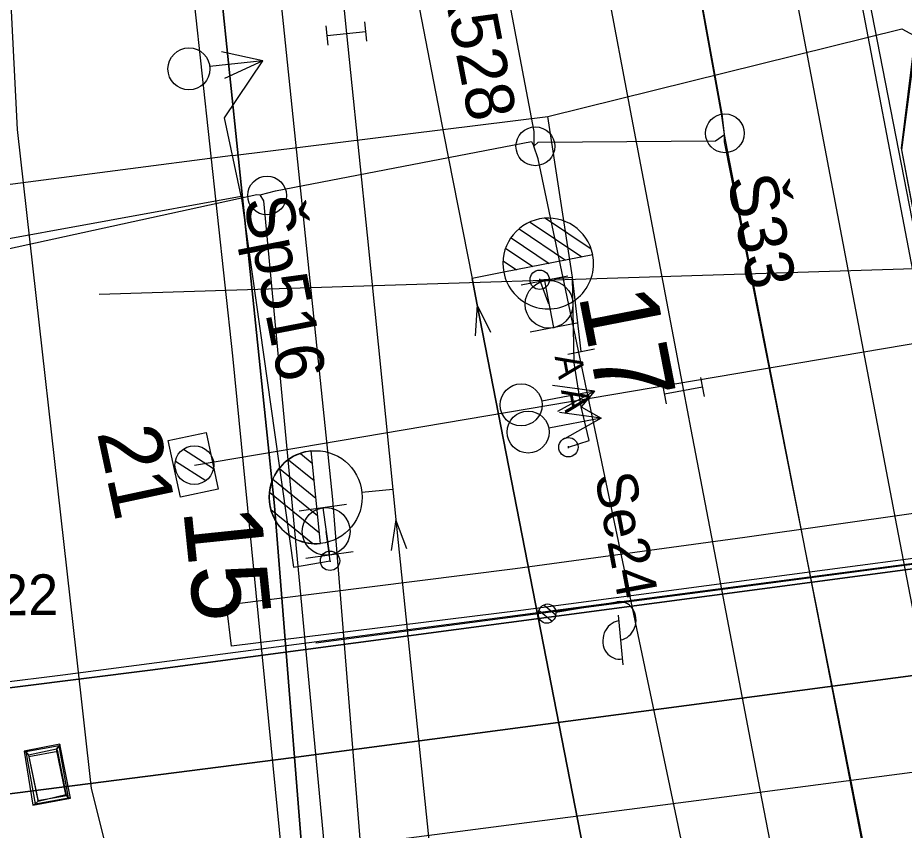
# Model space of a CAD drawing. Extents: x -545736 to -544888, y -1122892 to -1119128.
# Drawn here: x -545118.92 to -545096.04, y -1122320.45 to -1122299.49 of the extents above; entities that cross this region are included whole.
import ezdxf

# ---------------------------------------------------------------- set-up
doc = ezdxf.new("R2010")
doc.units = 0
for name, color, linetype in [('osvětlené plochy-hodnota-obrys', 7, 'Continuous'), ('Vrstva 1', 7, 'Continuous'), ('Vrstva 1 - Koleje', 7, 'Continuous'), ('Vrstva 11 - Trakce', 7, 'Continuous'), ('Vrstva 12 - Trakce zaklady', 7, 'Continuous'), ('Vrstva 17', 7, 'Continuous'), ('Vrstva 17_ploty - zabradli', 7, 'Continuous'), ('Vrstva 18', 7, 'Continuous'), ('Vrstva 2 - Vyhybky', 7, 'Continuous'), ('Vrstva 25', 7, 'Continuous'), ('Vrstva 26', 7, 'Continuous'), ('Vrstva 27', 7, 'Continuous'), ('Vrstva 28 - zabzar', 7, 'Continuous'), ('Vrstva 3 - Lisy - Pocitaci body', 7, 'Continuous'), ('Vrstva 31', 7, 'Continuous'), ('Vrstva 35', 7, 'Continuous'), ('Vrstva 4 - Teren - stezky - prechody - plochy', 7, 'Continuous'), ('Vrstva 43', 7, 'Continuous'), ('Vrstva 44', 7, 'Continuous'), ('Vrstva 51', 7, 'Continuous'), ('Vrstva 6 - Navesti', 7, 'Continuous'), ('Vrstva 63', 7, 'Continuous')]:
    doc.layers.add(name, color=color, linetype=linetype)

msp = doc.modelspace()

# ---------------------------------------------------------------- linework, layer by layer
at = {"layer": 'osvětlené plochy-hodnota-obrys'}
msp.add_lwpolyline([(-545104.447, -1122260.603), (-545047.997, -1122549.826)], dxfattribs=at)
at = {"layer": 'Vrstva 1'}
msp.add_lwpolyline([(-545148.51, -1122325.585), (-545144.135, -1122325.279), (-545127.963, -1122323.132), (-545101.215, -1122319.654), (-545075.12, -1122316.237)], dxfattribs=at)
at = {"layer": 'Vrstva 1 - Koleje'}
for points in [[(-545113.376, -1122218.519), (-545113.071, -1122220.278), (-545112.348, -1122224.453), (-545111.157, -1122231.266), (-545109.547, -1122240.396), (-545108.011, -1122249.024), (-545106.448, -1122257.717), (-545104.028, -1122271.035), (-545102.537, -1122279.147), (-545101.024, -1122287.292), (-545099.431, -1122295.796), (-545097.933, -1122303.72), (-545096.244, -1122312.592), (-545094.57, -1122321.295), (-545093.263, -1122328.028), (-545091.542, -1122336.847), (-545089.85, -1122345.509), (-545088.55, -1122352.199), (-545087.631, -1122356.921)], [(-545115.248, -1122264.896), (-545115.095, -1122265.681), (-545114.434, -1122269.074), (-545112.645, -1122278.251), (-545110.618, -1122298.105), (-545110.436, -1122299.898), (-545110.334, -1122300.906), (-545109.905, -1122305.102), (-545109.24, -1122311.657)], [(-545115.248, -1122264.896), (-545115.095, -1122265.681), (-545114.434, -1122269.074), (-545112.645, -1122278.251), (-545108.82, -1122297.882), (-545107.921, -1122302.507), (-545107.193, -1122306.218)], [(-545104.406, -1122295.041), (-545103.083, -1122302.064), (-545101.742, -1122309.112), (-545101.552, -1122310.111), (-545100.866, -1122313.7), (-545100.02, -1122318.115), (-545098.309, -1122326.969), (-545096.524, -1122336.127), (-545095.081, -1122343.53), (-545093.348, -1122352.403), (-545091.873, -1122359.956), (-545087.666, -1122381.542), (-545084.62, -1122397.176), (-545083.841, -1122401.172), (-545083.688, -1122401.957)], [(-545107.193, -1122306.218), (-545107.061, -1122306.895), (-545103.235, -1122326.512), (-545097.228, -1122347.744), (-545093.633, -1122360.461), (-545087.666, -1122381.542), (-545083.841, -1122401.172), (-545083.688, -1122401.957)], [(-545087.985, -1122404.745), (-545089.107, -1122398.973), (-545089.487, -1122397.018), (-545091.117, -1122388.653), (-545092.864, -1122379.699), (-545094.558, -1122371.017), (-545096.155, -1122362.826), (-545097.812, -1122354.325), (-545099.028, -1122348.087), (-545103.235, -1122326.512), (-545107.061, -1122306.895), (-545107.193, -1122306.218)], [(-545109.24, -1122311.657), (-545109.159, -1122312.443), (-545107.948, -1122324.202), (-545107.407, -1122340.179), (-545107.347, -1122342.809)], [(-545109.24, -1122311.657), (-545109.159, -1122312.443), (-545107.948, -1122324.202), (-545105.285, -1122340.012), (-545104.844, -1122342.604), (-545104.106, -1122346.835), (-545102.665, -1122354.441), (-545101.034, -1122362.799), (-545100.615, -1122364.956), (-545100.274, -1122366.713), (-545099.584, -1122370.264), (-545098.087, -1122377.955), (-545096.662, -1122385.274), (-545095.115, -1122393.214), (-545094.389, -1122396.959), (-545092.81, -1122405.067), (-545091.854, -1122409.976), (-545091.673, -1122410.905), (-545090.872, -1122415.011)]]:
    msp.add_lwpolyline(points, dxfattribs=at)
at = {"layer": 'Vrstva 11 - Trakce'}
for p, q in [((-545114.361, -1122311.03), (-545093.556, -1122307.514)), ((-545114.637, -1122310.618), (-545113.87, -1122311.114)), ((-545114.847, -1122310.929), (-545114.069, -1122311.432))]:
    msp.add_line(p, q, dxfattribs=at)
msp.add_circle((-545114.361, -1122311.03), 0.5, dxfattribs=at)
at = {"layer": 'Vrstva 12 - Trakce zaklady'}
msp.add_lwpolyline([(-545114.057, -1122310.191), (-545113.744, -1122311.652), (-545114.722, -1122311.861), (-545115.035, -1122310.4), (-545114.057, -1122310.191)], dxfattribs=at)
at = {"layer": 'Vrstva 17'}
for points in [[(-545150.29, -1122320.438), (-545144.887, -1122320.012), (-545115.504, -1122316.324), (-545074.789, -1122310.916)], [(-545074.698, -1122313.665), (-545111.863, -1122318.578), (-545144.692, -1122322.779), (-545149.67, -1122323.128)]]:
    msp.add_lwpolyline(points, dxfattribs=at)
msp.add_lwpolyline([(-545113.399, -1122315.705), (-545113.531, -1122314.631), (-545106.085, -1122313.699), (-545100.154, -1122312.892), (-545093.568, -1122311.954), (-545093.401, -1122313.123), (-545099.916, -1122313.983), (-545105.938, -1122314.779)], close=True, dxfattribs=at)
at = {"layer": 'Vrstva 17_ploty - zabradli'}
msp.add_line((-545111.225, -1122315.617), (-545094.046, -1122313.35), dxfattribs=at)
at = {"layer": 'Vrstva 18'}
for p, q in [((-545118.752, -1122318.411), (-545118.708, -1122318.426)), ((-545118.708, -1122318.426), (-545118.639, -1122318.517)), ((-545117.921, -1122318.362), (-545117.886, -1122318.416)), ((-545117.834, -1122318.227), (-545117.849, -1122318.272)), ((-545118.639, -1122318.517), (-545118.636, -1122318.554)), ((-545117.605, -1122319.615), (-545117.678, -1122319.532)), ((-545117.678, -1122319.532), (-545117.661, -1122319.558)), ((-545118.528, -1122319.803), (-545118.469, -1122319.769)), ((-545118.394, -1122319.696), (-545118.403, -1122319.681)), ((-545117.558, -1122319.624), (-545117.605, -1122319.615))]:
    msp.add_line(p, q, dxfattribs=at)
msp.add_lwpolyline([(-545145.417, -1122319.736), (-545144.484, -1122319.672), (-545119.425, -1122316.644), (-545117.758, -1122316.442), (-545092.653, -1122313.15), (-545090.978, -1122312.91)], dxfattribs=at)
for points in [[(-545118.528, -1122319.803), (-545117.558, -1122319.624), (-545117.834, -1122318.227), (-545118.752, -1122318.411)], [(-545118.469, -1122319.769), (-545117.605, -1122319.615), (-545117.849, -1122318.272), (-545118.708, -1122318.426)], [(-545118.394, -1122319.696), (-545117.678, -1122319.532), (-545117.921, -1122318.362), (-545118.639, -1122318.517)], [(-545118.403, -1122319.681), (-545117.661, -1122319.558), (-545117.886, -1122318.416), (-545118.636, -1122318.554)], [(-545117.849, -1122318.272), (-545117.921, -1122318.362)], [(-545118.469, -1122319.769), (-545118.394, -1122319.696)]]:
    msp.add_lwpolyline(points, close=True, dxfattribs=at)
at = {"layer": 'Vrstva 2 - Vyhybky'}
for p, q in [((-545105.298, -1122304.663), (-545104.123, -1122305.453)), ((-545105.698, -1122304.761), (-545104.36, -1122305.661)), ((-545105.982, -1122304.937), (-545104.782, -1122305.743)), ((-545106.188, -1122305.164), (-545105.204, -1122305.826)), ((-545104.08, -1122305.606), (-545106.378, -1122306.056)), ((-545106.329, -1122305.435), (-545105.626, -1122305.908)), ((-545104.08, -1122305.605), (-545104.08, -1122305.606)), ((-545106.396, -1122305.757), (-545106.048, -1122305.991)), ((-545106.378, -1122306.056), (-545107.193, -1122306.218)), ((-545111.625, -1122310.729), (-545111.319, -1122310.979)), ((-545111.109, -1122313.053), (-545111.351, -1122310.665)), ((-545111.934, -1122310.891), (-545111.273, -1122311.429)), ((-545112.167, -1122311.114), (-545111.228, -1122311.88)), ((-545112.332, -1122311.392), (-545111.182, -1122312.33)), ((-545112.421, -1122311.733), (-545111.136, -1122312.78)), ((-545109.24, -1122311.657), (-545110.036, -1122311.738)), ((-545112.386, -1122312.173), (-545111.307, -1122313.054))]:
    msp.add_line(p, q, dxfattribs=at)
for points in [[(-545107.193, -1122306.218), (-545107.061, -1122306.895), (-545103.235, -1122326.512), (-545099.028, -1122348.087)], [(-545106.71, -1122307.614), (-545107.061, -1122306.895), (-545107.116, -1122307.693)], [(-545109.24, -1122311.657), (-545109.159, -1122312.443), (-545107.948, -1122324.202), (-545105.285, -1122340.012)], [(-545108.874, -1122313.19), (-545109.159, -1122312.443), (-545109.286, -1122313.233)]]:
    msp.add_lwpolyline(points, dxfattribs=at)
msp.add_circle((-545111.23, -1122311.859), 1.2, dxfattribs=at)
for centre, radius, start, end in [((-545105.229, -1122305.831), 1.171, 11.1185, 191.0794), ((-545105.23, -1122305.832), 1.17, 191.029, 11.4985), ((-545111.23, -1122311.859), 1.2, 95.7928, 275.7928)]:
    msp.add_arc(centre, radius, start, end, dxfattribs=at)
at = {"layer": 'Vrstva 25'}
for p, q in [((-545105.347, -1122314.638), (-545105.037, -1122314.896)), ((-545105.033, -1122314.824), (-545103.462, -1122314.557)), ((-545105.466, -1122314.778), (-545105.129, -1122315.059)), ((-545103.428, -1122314.901), (-545103.302, -1122316.18))]:
    msp.add_line(p, q, dxfattribs=at)
for centre, start_param, end_param in [((-545103.414, -1122315.049), 3.493865, 6.635458), ((-545103.37, -1122315.541), 0.340011, 3.506128)]:
    msp.add_ellipse(centre, major_axis=(0.109, 0.488), ratio=0.897978, start_param=start_param, end_param=end_param, dxfattribs=at)
msp.add_ellipse((-545105.258, -1122314.862), major_axis=(-0.055, -0.244), ratio=0.897978, dxfattribs=at)
msp.add_ellipse((-545105.258, -1122314.862), major_axis=(-0.055, -0.244), ratio=0.897978, dxfattribs=at)
at = {"layer": 'Vrstva 26'}
for points in [[(-545091.312, -1122319.256), (-545091.806, -1122316.702), (-545092.096, -1122316.024), (-545094.445, -1122311.621), (-545096.102, -1122302.896), (-545095.653, -1122299.445), (-545095.783, -1122296.662), (-545096.017, -1122293.637), (-545097.072, -1122285.85), (-545097.996, -1122280.011), (-545097.935, -1122279.662), (-545098.223, -1122276.93), (-545099.99, -1122270.495), (-545100.829, -1122263.058), (-545101.528, -1122261.609)], [(-545116.049, -1122365.571), (-545115.809, -1122366.01), (-545115.54, -1122366.636), (-545114.815, -1122366.586), (-545114.755, -1122364.443), (-545115.063, -1122351.813), (-545114.675, -1122350.014), (-545113.85, -1122349.034), (-545112.287, -1122346.239), (-545112.134, -1122344.892), (-545112.974, -1122340.658), (-545114.215, -1122333.296), (-545116.015, -1122323.262), (-545116.223, -1122322.483), (-545116.431, -1122321.703), (-545117.016, -1122319.377), (-545117.406, -1122315.905), (-545118.923, -1122302.374), (-545119.128, -1122298.282)]]:
    msp.add_lwpolyline(points, dxfattribs=at)
at = {"layer": 'Vrstva 27'}
for p, q in [((-545105.455, -1122306.225), (-545105.445, -1122306.275)), ((-545104.71, -1122310.595), (-545104.71, -1122310.545)), ((-545110.862, -1122313.475), (-545110.858, -1122313.525))]:
    msp.add_line(p, q, dxfattribs=at)
for centre in [(-545105.45, -1122306.25), (-545104.71, -1122310.57), (-545110.86, -1122313.5)]:
    msp.add_circle(centre, 0.25, dxfattribs=at)
at = {"layer": 'Vrstva 28 - zabzar'}
for p, q in [((-545113.58, -1122302.07), (-545112.59, -1122300.6)), ((-545113.37, -1122303.04), (-545128.49, -1122305.02)), ((-545104.38, -1122308.1), (-545104.6, -1122306.18))]:
    msp.add_line(p, q, dxfattribs=at)
for points in [[(-545113.37, -1122303.04), (-545105.241, -1122302.038), (-545096.105, -1122299.779), (-545095.49, -1122300.11), (-545093.13, -1122301.96)], [(-545120.31, -1122308.28), (-545119.96, -1122305.33), (-545113.15, -1122304.09), (-545113.58, -1122302.07)], [(-545104.71, -1122310.57), (-545104.17, -1122310.4), (-545104.38, -1122309.53), (-545104.56, -1122308.39), (-545104.6, -1122306.18), (-545105.241, -1122302.038)], [(-545113.15, -1122304.09), (-545111.8, -1122313.66), (-545110.86, -1122313.5), (-545110.96, -1122312.74)], [(-545105.21, -1122306.88), (-545105.45, -1122306.25), (-545104.6, -1122306.18)], [(-545104.04, -1122309.12), (-545104.38, -1122309.53), (-545103.86, -1122309.82)]]:
    msp.add_lwpolyline(points, dxfattribs=at)
at = {"layer": 'Vrstva 3 - Lisy - Pocitaci body'}
for p, q in [((-545109.913, -1122300.096), (-545109.964, -1122299.598)), ((-545110.908, -1122300.198), (-545110.959, -1122299.7)), ((-545110.933, -1122299.949), (-545109.939, -1122299.847)), ((-545112.59, -1122300.6), (-545113.657, -1122300.371)), ((-545112.59, -1122300.6), (-545113.962, -1122300.752)), ((-545112.59, -1122300.6), (-545113.581, -1122301.057)), ((-545104.723, -1122306.158), (-545105.932, -1122306.393)), ((-545105.328, -1122306.275), (-545105.092, -1122307.485)), ((-545104.488, -1122307.367), (-545105.697, -1122307.602)), ((-545101.298, -1122308.773), (-545101.204, -1122309.264)), ((-545104.04, -1122309.12), (-545105.121, -1122308.975)), ((-545102.28, -1122308.96), (-545102.186, -1122309.451)), ((-545101.251, -1122309.019), (-545102.233, -1122309.205)), ((-545104.04, -1122309.12), (-545105.396, -1122309.378)), ((-545104.04, -1122309.12), (-545104.992, -1122309.652)), ((-545103.86, -1122309.82), (-545104.941, -1122309.675)), ((-545103.86, -1122309.82), (-545105.216, -1122310.079)), ((-545103.86, -1122309.82), (-545104.812, -1122310.353)), ((-545110.436, -1122312.044), (-545111.656, -1122312.216)), ((-545111.046, -1122312.13), (-545110.874, -1122313.35)), ((-545110.264, -1122313.264), (-545111.484, -1122313.436))]:
    msp.add_line(p, q, dxfattribs=at)
for centre, radius in [((-545114.501, -1122300.81), 0.542), ((-545105.209, -1122306.882), 0.616), ((-545105.929, -1122309.478), 0.542), ((-545105.749, -1122310.178), 0.542), ((-545110.959, -1122312.742), 0.616)]:
    msp.add_circle(centre, radius, dxfattribs=at)
at = {"layer": 'Vrstva 31'}
for points in [[(-545099.42, -1122398.8), (-545103.547, -1122397.42), (-545105.43, -1122395.56), (-545106.274, -1122395.154), (-545105.78, -1122369.62), (-545105.743, -1122367.234), (-545104.85, -1122365.46), (-545104.4, -1122359.63), (-545103.057, -1122359.392), (-545086.529, -1122356.433), (-545084.91, -1122356.171), (-545085.349, -1122355.607), (-545086.586, -1122348.826), (-545087.046, -1122342.074), (-545091.806, -1122316.702), (-545094.445, -1122311.621), (-545096.102, -1122302.896), (-545095.653, -1122299.445), (-545096.017, -1122293.637), (-545097.072, -1122285.85), (-545097.996, -1122280.011), (-545097.935, -1122279.662)], [(-545095.703, -1122299.445), (-545096.126, -1122302.853), (-545094.453, -1122311.67), (-545086.005, -1122352.609), (-545085.399, -1122355.607), (-545085.45, -1122356.199), (-545086.529, -1122356.458), (-545103.057, -1122359.392), (-545104.4, -1122359.63), (-545104.414, -1122359.678), (-545104.871, -1122365.415), (-545105.715, -1122367.212), (-545105.802, -1122369.575), (-545106.034, -1122382.516), (-545106.23, -1122395.131), (-545105.43, -1122395.56), (-545103.547, -1122397.42), (-545100.71, -1122398.51), (-545099.42, -1122398.8), (-545099.54, -1122400.09), (-545099.24, -1122402.115), (-545098.313, -1122409.178)]]:
    msp.add_lwpolyline(points, dxfattribs=at)
at = {"layer": 'Vrstva 35'}
msp.add_lwpolyline([(-545113.37, -1122303.04), (-545105.241, -1122302.038), (-545096.105, -1122299.779)], dxfattribs=at)
at = {"layer": 'Vrstva 4 - Teren - stezky - prechody - plochy'}
for points in [[(-545134.419, -1122184.931), (-545133.462, -1122184.779), (-545130.902, -1122195.623), (-545127.657, -1122209.652), (-545124.969, -1122223.333), (-545117.683, -1122260.831), (-545115.72, -1122271.777), (-545113.985, -1122282.824), (-545112.604, -1122294.484), (-545110.794, -1122311.915), (-545109.689, -1122325.696), (-545109.014, -1122339.852), (-545108.943, -1122350.57), (-545109.184, -1122365.288), (-545109.46, -1122371.016)], [(-545128.454, -1122213.597), (-545125.995, -1122226.006), (-545125.721, -1122227.753), (-545119.23, -1122260.9), (-545116.987, -1122272.242), (-545115.445, -1122282.957), (-545114.148, -1122294.183), (-545112.296, -1122312.079), (-545111.317, -1122324.29), (-545111.178, -1122325.732), (-545110.491, -1122341.064), (-545110.45, -1122353.59), (-545110.479, -1122355.177), (-545110.786, -1122365.47), (-545111.003, -1122371.281)], [(-545071.756, -1122430.223), (-545074.076, -1122418.135), (-545081.968, -1122377.565), (-545087.268, -1122350.478), (-545095.305, -1122308.703), (-545101.263, -1122277.511), (-545107.8, -1122241.308)], [(-545114.758, -1122295.446), (-545113.38, -1122308.216), (-545111.785, -1122324.371), (-545111.695, -1122325.825), (-545110.491, -1122341.064), (-545111.178, -1122325.732), (-545111.317, -1122324.29), (-545112.296, -1122312.079), (-545114.148, -1122294.183)]]:
    msp.add_lwpolyline(points, dxfattribs=at)
at = {"layer": 'Vrstva 43'}
for centre in [(-545100.672, -1122302.471), (-545105.562, -1122302.807), (-545112.485, -1122304.076)]:
    msp.add_circle(centre, 0.5, dxfattribs=at)
at = {"layer": 'Vrstva 44'}
for points in [[(-545087.777, -1122369.733), (-545087.826, -1122369.268), (-545095.531, -1122328.847), (-545095.558, -1122328.641), (-545095.651, -1122328.084), (-545100.679, -1122302.692), (-545100.68, -1122302.502), (-545100.738, -1122301.967), (-545108.648, -1122258.473), (-545108.679, -1122258.214), (-545108.763, -1122257.836), (-545117.081, -1122210.337), (-545117.262, -1122209.864), (-545117.215, -1122209.424), (-545121.519, -1122184.436), (-545121.632, -1122183.916), (-545121.7, -1122183.481), (-545124.149, -1122170.255), (-545124.353, -1122170.102)], [(-545115.321, -1122251.296), (-545105.604, -1122302.425), (-545105.599, -1122302.8)], [(-545117.207, -1122408.356), (-545114.472, -1122375.479), (-545114.397, -1122375.376), (-545113.729, -1122375.225), (-545088.258, -1122369.827), (-545087.777, -1122369.733), (-545087.831, -1122369.323), (-545095.469, -1122329.039), (-545095.558, -1122328.641), (-545095.683, -1122328.17), (-545100.602, -1122302.903), (-545100.68, -1122302.502), (-545100.749, -1122302.024), (-545108.572, -1122258.755)], [(-545120.773, -1122305.736), (-545120.442, -1122305.729), (-545112.75, -1122304.05), (-545112.667, -1122304.059), (-545112.268, -1122303.955), (-545105.658, -1122302.684), (-545105.599, -1122302.8), (-545105.489, -1122302.696), (-545100.91, -1122302.666), (-545100.68, -1122302.502)], [(-545090.429, -1122381.179), (-545100.223, -1122328.175), (-545105.488, -1122303.129), (-545105.599, -1122302.8)], [(-545109.598, -1122355.809), (-545110.168, -1122329.745), (-545112.571, -1122304.21), (-545112.667, -1122304.059)]]:
    msp.add_lwpolyline(points, dxfattribs=at)
at = {"layer": 'Vrstva 51'}
for points in [[(-545074.789, -1122310.916), (-545115.504, -1122316.324), (-545144.887, -1122320.012), (-545150.29, -1122320.438)], [(-545149.67, -1122323.128), (-545144.692, -1122322.779), (-545111.863, -1122318.578), (-545074.698, -1122313.665)]]:
    msp.add_lwpolyline(points, dxfattribs=at)
at = {"layer": 'Vrstva 6 - Navesti'}
msp.add_line((-545104.724, -1122308.165), (-545104.036, -1122308.035), dxfattribs=at)
at = {"layer": 'Vrstva 63'}
msp.add_line((-545060.013, -1122304.842), (-545116.818, -1122306.63), dxfattribs=at)

# ---------------------------------------------------------------- texts
at = {"layer": 'Vrstva 11 - Trakce'}
msp.add_text('21', height=1.6, rotation=282.0921, dxfattribs=at).set_placement((-545116.876, -1122310.186))
at = {"layer": 'Vrstva 2 - Vyhybky'}
for s, rotation, p in [('17', 281.0325, (-545104.453, -1122306.639)), ('15', 275.8789, (-545114.65, -1122312.177))]:
    msp.add_text(s, height=2, rotation=rotation, dxfattribs=at).set_placement(p)
at = {"layer": 'Vrstva 43'}
for s, rotation, p in [('Šk528', 281.0323, (-545108.168, -1122297.57)), ('Š33', 281.0166, (-545100.616, -1122303.638)), ('Šp516', 281.0323, (-545113.098, -1122304.196))]:
    msp.add_text(s, height=1.25, rotation=rotation, dxfattribs=at).set_placement(p)
at = {"layer": 'Vrstva 6 - Navesti'}
for s, height, rotation, p in [('A A ', 0.7, 280.72, (-545105.068, -1122308.23)), ('Se24', 1.05, 280.72, (-545104.033, -1122311.309)), ('Se22', 1.05, 0.5436, (-545121.146, -1122314.926))]:
    msp.add_text(s, height=height, rotation=rotation, dxfattribs=at).set_placement(p)

doc.saveas('drawing.dxf')
